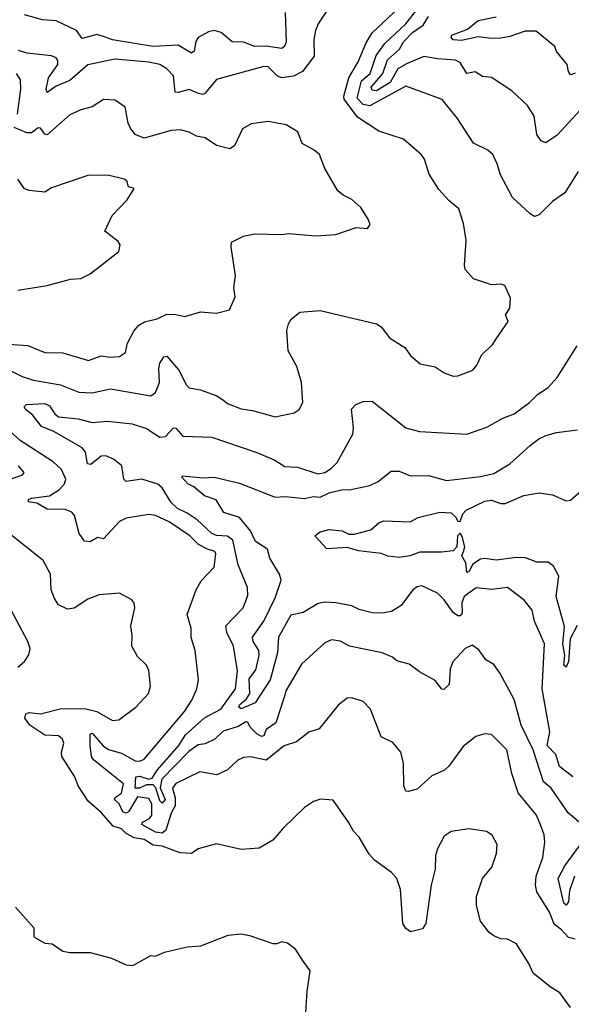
# Model space of a CAD drawing. Extents: x 1245515 to 1420776, y 606314 to 671314.
# Tile 308 of 385: x 1388513 to 1390958, y 643846 to 648214. Entities that reach past the tile are written whole.
import ezdxf

# ---------------------------------------------------------------- set-up
doc = ezdxf.new("R2010")
doc.units = 0

msp = doc.modelspace()

# ---------------------------------------------------------------- linework, layer by layer
at = {"layer": '0CON10XD'}
for points in [[(1388465, 646660), (1388525, 646630.9), (1388575, 646615.4), (1388694.2, 646594.2), (1388775, 646561.8), (1388835, 646558), (1388915.8, 646575.8), (1389095, 646545.4), (1389115, 646560.5), (1389133.2, 646605), (1389130, 646665), (1389135, 646690.8), (1389152.4, 646717.6), (1389165, 646721.4), (1389218.5, 646658.5), (1389252.8, 646592.7), (1389265, 646581.4), (1389315, 646572.2), (1389386.7, 646545), (1389416.3, 646526.3), (1389435, 646510.6), (1389495, 646487.5), (1389545, 646480.8), (1389645, 646451.4), (1389730.5, 646469.5), (1389752, 646485), (1389767.5, 646515), (1389762.5, 646605), (1389741.4, 646675), (1389702.5, 646745), (1389697.1, 646835), (1389704.2, 646865), (1389716, 646885), (1389755, 646915.8), (1389845, 646924.2), (1390095, 646864.2), (1390115, 646850.8), (1390152.6, 646802.6), (1390219.7, 646759.7), (1390245, 646723.8), (1390287.5, 646687.5), (1390355, 646674.2), (1390395, 646647.5), (1390435, 646632.9), (1390455, 646634.3), (1390521.3, 646658.7), (1390539.4, 646680.6), (1390562.1, 646727.9), (1390608.7, 646771.3), (1390625, 646797.5), (1390678.8, 646875), (1390666.7, 646905), (1390685.8, 646934.2), (1390688.3, 646978.3), (1390663.3, 647035), (1390645, 647040), (1390605, 647037.5), (1390525, 647064.4), (1390488, 647105), (1390484.1, 647124.1), (1390491.5, 647235), (1390480.3, 647310.3), (1390460, 647375), (1390415, 647412), (1390370.2, 647460.2), (1390328.7, 647528.7), (1390307.1, 647595), (1390294.4, 647614.4), (1390215, 647684), (1390105, 647718.9), (1390011, 647781), (1389951.6, 647861.6), (1389950.4, 647875), (1389971.9, 647955), (1390012.8, 648027.2), (1390049.2, 648110.8), (1390075.3, 648155), (1390195, 648267.3)], [(1389895.3, 648284.7), (1389836.2, 648195), (1389824.6, 648165), (1389817.3, 648125), (1389818, 648052), (1389766, 647984), (1389726.2, 647963.8), (1389675, 647955.3), (1389655, 647964.6), (1389615, 648004.4), (1389595, 648005.4), (1389385, 647948.2), (1389335, 647888.1), (1389325, 647882.5), (1389306, 647886), (1389265, 647904.6), (1389215, 647890.9), (1389202.8, 647892.8), (1389194.4, 647965), (1389165.6, 647995), (1389135, 648014.6), (1389085, 648025.3), (1388935, 648038), (1388815, 648014), (1388735, 647943.3), (1388675, 647919.3), (1388635, 647890.8), (1388630, 647905), (1388641.1, 647955), (1388682.5, 648015), (1388683.1, 648033.1), (1388675.6, 648045), (1388654, 648054), (1388545, 648065.2), (1388507.5, 648077.5)], [(1390989.1, 647540.9), (1390930, 647445), (1390875, 647407.1), (1390815, 647348), (1390795, 647340.8), (1390775, 647352), (1390696.7, 647425), (1390644.3, 647525), (1390630, 647575), (1390610.8, 647615), (1390588, 647635), (1390525, 647665.7), (1390453.1, 647775), (1390385, 647860), (1390225, 647919.1), (1390065, 647830.9), (1390035, 647837.2), (1390009.7, 647865), (1390028, 647942), (1390066.8, 647975), (1390092.9, 648055), (1390131.4, 648108.6), (1390224, 648195), (1390295, 648285.6)], [(1389690, 648245), (1389694.3, 648115), (1389687.5, 648095), (1389675, 648086.3), (1389605, 648095.9), (1389554.8, 648094.8), (1389505, 648113.6), (1389454.7, 648114.7), (1389406.4, 648156.4), (1389375, 648166.2), (1389349.9, 648160.1), (1389304.8, 648135.2), (1389293.3, 648116.7), (1389286.1, 648073.9), (1389275, 648064.4), (1389215, 648101.2), (1389104.3, 648094.3), (1388924.3, 648124.3), (1388885, 648138.5), (1388855, 648147.3), (1388789.8, 648129.8), (1388765.3, 648165.2), (1388675, 648208.5), (1388615, 648213.3), (1388535, 648234.8)], [(1391045, 647864.5), (1390895, 647701.9), (1390845, 647667.5), (1390825, 647676), (1390805.6, 647705), (1390793.3, 647785), (1390763.7, 647833.7), (1390695, 647898.8), (1390605, 647957.1), (1390565, 647961.4), (1390531.7, 647981.7), (1390495, 647974.6), (1390465, 648023.5), (1390445, 648033.8), (1390365, 648039.3), (1390305, 648050.9), (1390228.3, 648018.3), (1390189.2, 647995), (1390154.7, 647935), (1390095, 647898.2), (1390075, 647900.5), (1390070.3, 647915), (1390122.2, 647975), (1390143.9, 648036.1), (1390196.7, 648083.3), (1390214.1, 648115.9), (1390253.8, 648156.2), (1390301.1, 648188.9), (1390325, 648228.2)], [(1390975, 647976.4), (1390955, 647969.5), (1390945, 647983.8), (1390939.4, 648015), (1390891.8, 648071.8), (1390884.4, 648095), (1390802.6, 648162.6), (1390752.8, 648162.8), (1390685, 648139.4), (1390645, 648132.4), (1390605, 648130.4), (1390545, 648137.6), (1390471.7, 648121.7), (1390434.4, 648125), (1390425.6, 648135), (1390428.6, 648145), (1390498.1, 648171.9), (1390545, 648210.7), (1390625, 648225.9)], [(1388503, 647795), (1388518.9, 647905), (1388516.2, 647946.2), (1388498.6, 647975)], [(1388465, 646774.8), (1388549.1, 646769.1), (1388625, 646737.5), (1388705, 646736.4), (1388817.7, 646702.3), (1388875, 646722.5), (1388915, 646716.7), (1388955, 646720), (1388982.1, 646737.9), (1388991.7, 646778.3), (1389018.5, 646831.5), (1389041.2, 646858.8), (1389066, 646874), (1389122.5, 646887.5), (1389165, 646906.9), (1389205, 646906.7), (1389245, 646897.5), (1389315, 646918.1), (1389385, 646911.4), (1389443.1, 646926.9), (1389468.9, 646985), (1389463.1, 647025), (1389469.7, 647079.7), (1389450.8, 647205), (1389452.7, 647227.3), (1389505, 647254), (1389553.9, 647263.9), (1389675, 647261.2), (1389705, 647266), (1389825.8, 647254.2), (1389915, 647261.2), (1390005, 647292.5), (1390055, 647287.5), (1390066.7, 647305), (1390058.3, 647328.3), (1390025, 647380), (1389985, 647416.2), (1389946.7, 647435), (1389924, 647455), (1389865, 647553.3), (1389842.5, 647615), (1389818.8, 647635), (1389765, 647663.8), (1389745.6, 647715.6), (1389695, 647747.5), (1389615, 647761.4), (1389538.8, 647751.2), (1389500.9, 647729.1), (1389465.8, 647654.2), (1389445, 647641.2), (1389385, 647655.8), (1389335, 647689.4), (1389296.6, 647696.6), (1389265, 647714.4), (1389224.5, 647724.5), (1389185, 647722.5), (1389065, 647687.8), (1389025, 647704.4), (1389005, 647732), (1388994.5, 647755), (1388981.2, 647825), (1388936.6, 647856.6), (1388885, 647860), (1388835, 647827.5), (1388783.9, 647813.9), (1388735, 647791.1), (1388635, 647703.6), (1388625, 647706.5), (1388605, 647731.9), (1388595, 647734.3), (1388565, 647711.8), (1388545, 647711.8), (1388489.2, 647735)], [(1388505, 647014.3), (1388635, 647034.3), (1388737.8, 647062.2), (1388785, 647065.7), (1388825, 647086), (1388953.3, 647185), (1388958.8, 647215), (1388950.5, 647230.5), (1388890, 647275), (1388923.8, 647345), (1388990, 647415), (1389020, 647465), (1388995, 647472.5), (1388988.3, 647498.3), (1388977, 647507), (1388903.3, 647523.3), (1388815, 647522.9), (1388655, 647467.1), (1388625, 647449.2), (1388555.7, 647455.7), (1388535, 647464), (1388505, 647506.7)], [(1391003.1, 644645), (1390943.5, 644695), (1390869.1, 644805), (1390835, 644833.8), (1390788.5, 644975), (1390736.1, 645085), (1390705, 645198), (1390643.2, 645313.2), (1390614.2, 645354.2), (1390578.8, 645375), (1390548.3, 645418.3), (1390519.2, 645439.2), (1390487.1, 645425), (1390433.3, 645365), (1390420.6, 645335), (1390416.3, 645265), (1390393.3, 645243.3), (1390384.6, 645244.6), (1390355, 645283.1), (1390285, 645320.8), (1390240, 645355), (1390185, 645369.2), (1390165, 645385.7), (1390120, 645405), (1389975, 645435.5), (1389935, 645457.3), (1389895, 645462.5), (1389865, 645450), (1389762.2, 645355), (1389692.7, 645237.3), (1389687.8, 645217.8), (1389648.1, 645095), (1389606, 645065), (1389595, 645037.1), (1389585, 645034.9), (1389565, 645045.7), (1389535.2, 645075), (1389525, 645098.5), (1389515, 645099.7), (1389481.8, 645078.2), (1389415, 645057.2), (1389377.8, 645022.2), (1389335, 645001.3), (1389305, 644997.4), (1389262.6, 644967.4), (1389144, 644845), (1389136.4, 644806.4), (1389157.9, 644755), (1389145, 644737.9), (1389135, 644748.5), (1389117.2, 644807.2), (1389105, 644819.8), (1389075, 644820.3), (1389045, 644805.7), (1389024.7, 644805), (1389028.2, 644855), (1389045, 644859), (1389085, 644844.7), (1389100.2, 644849.8), (1389122.8, 644885), (1389218.9, 644995), (1389248.6, 645041.4), (1389332.2, 645117.8), (1389404.2, 645155.8), (1389469.1, 645245), (1389477.9, 645325), (1389461.6, 645435), (1389431.5, 645495), (1389427.5, 645525), (1389503.8, 645605), (1389525, 645660), (1389523.2, 645695), (1389482.2, 645795), (1389457.8, 645905), (1389435, 645923.2), (1389385, 645926.3), (1389365, 645934.4), (1389300.3, 645995), (1389255.5, 646025.5), (1389212.8, 646045), (1389185, 646072.8), (1389145, 646136.7), (1389125, 646153.5), (1389054.2, 646175.8), (1388985, 646165.7), (1388974.5, 646175), (1388966.7, 646235), (1388929.6, 646265), (1388895, 646279.3), (1388875, 646278.2), (1388828.9, 646241.1), (1388813.4, 646243.4), (1388805.2, 646295), (1388790.4, 646315), (1388665, 646387.5), (1388609.7, 646409.7), (1388570.5, 646460.5), (1388538.6, 646485), (1388533.1, 646496.9), (1388542.8, 646507.2), (1388625, 646511.1), (1388645, 646500.4), (1388668.6, 646465), (1388685, 646452.7), (1388773, 646443), (1388835, 646426.6), (1388902.6, 646432.6), (1389011.5, 646421.5), (1389075, 646400.9), (1389135, 646361.2), (1389159.4, 646365), (1389195, 646403.3), (1389205, 646401.5), (1389236, 646366), (1389365, 646361.8), (1389565, 646294), (1389641.1, 646261.1), (1389688, 646232), (1389745, 646228.2), (1389835, 646198.8), (1389865, 646205.4), (1389895, 646223.8), (1389920.4, 646249.6), (1389989.5, 646375), (1389993, 646403), (1389984.2, 646485.8), (1390002.7, 646507.3), (1390035, 646520), (1390075, 646521.4), (1390225, 646404), (1390285, 646387.1), (1390494.3, 646375.7), (1390583.9, 646406.1), (1390655, 646446.2), (1390705, 646465.8), (1390772.5, 646515), (1390808.8, 646551.2), (1390855, 646581.9), (1390895, 646627.1), (1390983.3, 646766.7)], [(1390975, 644135.6), (1390945, 644142.2), (1390915, 644177.3), (1390882.3, 644202.3), (1390862.1, 644255), (1390804.6, 644345), (1390799.6, 644375), (1390802.9, 644415), (1390831.7, 644498.3), (1390840.4, 644565), (1390837.8, 644597.7), (1390822.1, 644642.1), (1390803.3, 644685), (1390722.2, 644785), (1390695, 644870), (1390671.8, 644975), (1390605, 645043.5), (1390575, 645046.7), (1390535, 645034.4), (1390479.4, 644990.6), (1390415, 644902), (1390396, 644885), (1390340.3, 644859.7), (1390275, 644800), (1390235, 644790), (1390225, 644792.5), (1390215.8, 644815.8), (1390213.6, 644915), (1390202.5, 644965), (1390167.3, 645007.3), (1390115, 645033.3), (1390067.5, 645155), (1390035, 645188.9), (1389985, 645205.6), (1389965, 645204.3), (1389925, 645172.9), (1389841.3, 645068.7), (1389795, 645052.9), (1389739.7, 645010.3), (1389685, 644993.3), (1389605, 644930), (1389536.5, 644943.5), (1389505, 644941.1), (1389480.5, 644929.5), (1389435, 644887.1), (1389395, 644867.1), (1389385, 644864.2), (1389311.9, 644878.1), (1389205, 644825.5), (1389190.6, 644805), (1389202.7, 644762.7), (1389203, 644727), (1389185, 644694), (1389161.7, 644618.3), (1389145, 644604.9), (1389115, 644609.6), (1389054.6, 644644.6), (1389057.3, 644655), (1389089, 644671), (1389098.8, 644685), (1389099.4, 644735), (1389085, 644760), (1389035, 644766.2), (1388995, 644699.7), (1388985, 644694.3), (1388969.8, 644699.8), (1388954.9, 644734.9), (1388933.6, 644755), (1388938.1, 644765), (1388965, 644782.4), (1388974, 644825), (1388840.8, 644930.8), (1388832.2, 644945), (1388826.2, 644995), (1388826, 645044), (1388835, 645048.5), (1388883.4, 644993.4), (1388906.9, 644976.9), (1388965, 644959.8), (1389025, 644927), (1389045.7, 644924.3), (1389065, 644933.1), (1389243.1, 645145), (1389276.9, 645195), (1389298.8, 645245), (1389305.4, 645285.4), (1389290.6, 645415), (1389273.4, 645473.4), (1389272.9, 645515), (1389255.6, 645575), (1389295.6, 645685), (1389316.9, 645725), (1389374.6, 645785.4), (1389383.1, 645845), (1389378, 645855), (1389345, 645864.6), (1389305.6, 645885.6), (1389267.3, 645925), (1389176.5, 645986.5), (1389115, 646014.4), (1389085, 646018.2), (1388985, 646002), (1388955, 645987.5), (1388885, 645911.1), (1388857.5, 645917.5), (1388825, 645897.8), (1388800, 645900), (1388776.7, 645935), (1388756.7, 646015), (1388745, 646029.4), (1388715, 646040.8), (1388635, 646042.5), (1388589.5, 646069.5), (1388552, 646075), (1388552.5, 646085), (1388565, 646091.4), (1388645, 646102.3), (1388690.3, 646129.7), (1388712.4, 646155), (1388718.2, 646175), (1388698.4, 646218.4), (1388662.3, 646252.3), (1388515, 646347.3), (1388437.5, 646417.5)], [(1390965.1, 644855.1), (1390905, 644900.7), (1390889.7, 644955), (1390850.5, 644995), (1390862.4, 645055), (1390829.3, 645245), (1390838.5, 645445), (1390795, 645546.2), (1390784.4, 645595), (1390749.1, 645639.1), (1390674.6, 645694.6), (1390605, 645686.5), (1390535.9, 645694.1), (1390483.5, 645655), (1390473.3, 645626.7), (1390475, 645580.6), (1390465, 645568.9), (1390455, 645569.3), (1390433.8, 645583.8), (1390395, 645640.5), (1390365, 645670), (1390295, 645701.9), (1390275, 645698.1), (1390255.7, 645685), (1390204.7, 645615.3), (1390161.2, 645588.8), (1390119.3, 645580.7), (1390075, 645583.5), (1390018.2, 645598.2), (1389985, 645613.6), (1389915, 645627.5), (1389865, 645630), (1389835.5, 645624.5), (1389770, 645585), (1389715, 645573.1), (1389659.8, 645475), (1389655.5, 645405), (1389624, 645285), (1389557, 645183), (1389495, 645157.3), (1389485, 645163.8), (1389487.9, 645175), (1389518.8, 645201.2), (1389533.2, 645225), (1389529.9, 645290.1), (1389559.6, 645330.4), (1389574.2, 645394.2), (1389572.9, 645415), (1389548, 645455), (1389544.5, 645475), (1389595, 645545.9), (1389645, 645649.4), (1389672.8, 645727.2), (1389664.6, 645754.6), (1389622.3, 645825), (1389611.5, 645865), (1389558.8, 645898.8), (1389536.9, 645946.9), (1389487.1, 646005), (1389417.8, 646027.8), (1389383.4, 646083.4), (1389331.7, 646101.7), (1389285, 646141.5), (1389258.2, 646155), (1389232.5, 646185), (1389235, 646190), (1389325, 646180.9), (1389375, 646184.4), (1389488.1, 646158.1), (1389645, 646095.7), (1389690.7, 646099.3), (1389775, 646090.4), (1389815, 646099.4), (1389845, 646095.5), (1389885, 646114.5), (1389945, 646130.5), (1389975, 646128.2), (1390065, 646147.9), (1390102, 646165), (1390159.2, 646210.8), (1390195, 646211.1), (1390245, 646190.7), (1390325, 646192.5), (1390405, 646169.6), (1390555, 646188.2), (1390615, 646201.5), (1390685.8, 646244.2), (1390775, 646325.5), (1390814.2, 646355), (1390845, 646369.6), (1390893, 646383), (1390985, 646394)], [(1388355, 646134.3), (1388525.5, 646194.5), (1388533.3, 646205), (1388508, 646235)], [(1390665, 646068), (1390747, 646103), (1390815, 646115.6), (1390875, 646105.7), (1390935, 646079.1), (1390955, 646082.5), (1391002.5, 646125)], [(1390983.4, 645526.6), (1390952.5, 645467.5), (1390945, 645367.5), (1390935, 645341.4), (1390925, 645350), (1390929.6, 645395), (1390920, 645445), (1390928, 645522), (1390890.5, 645655), (1390902.2, 645745), (1390879.6, 645789.6), (1390855, 645807.2), (1390805, 645808.1), (1390755, 645827), (1390715, 645827.7), (1390625, 645816.2), (1390575, 645824.2), (1390555, 645820.5), (1390521.3, 645798.7), (1390505, 645767.1), (1390495, 645762), (1390491.2, 645805), (1390473.2, 645835), (1390479.5, 645855), (1390485.5, 645875), (1390475, 645921.2), (1390465, 645936.2), (1390453.8, 645925), (1390450, 645875), (1390435, 645858), (1390382.1, 645852.1), (1390287.4, 645852.6), (1390242.5, 645835), (1390195, 645828), (1390145, 645834.4), (1390115, 645846.2), (1390015, 645858), (1389965, 645871.9), (1389875, 645866.2), (1389821.2, 645925), (1389845, 645942.5), (1389885, 645952), (1389943.1, 645946.9), (1389971.7, 645931.7), (1389995, 645932), (1390069.3, 645950.7), (1390105, 645982), (1390125, 645990.8), (1390243.9, 645986.1), (1390280, 646005), (1390375, 646030), (1390425, 646025.8), (1390445, 646008.8), (1390455, 645990), (1390465, 645987.5), (1390477.8, 646022.2), (1390491.5, 646038.5), (1390575, 646077.6), (1390605, 646082.9), (1390645, 646068.4), (1390665, 646068)], [(1390955, 643832), (1390907.1, 643897.1), (1390865, 643923.3), (1390788.8, 643985), (1390770.8, 644025), (1390715, 644114.4), (1390675, 644135.6), (1390645, 644137.5), (1390615, 644150.8), (1390594.6, 644164.6), (1390555.6, 644215), (1390537.5, 644285), (1390538.2, 644325), (1390564.4, 644405), (1390605.5, 644454.5), (1390626.9, 644515), (1390630, 644555), (1390606.8, 644596.8), (1390582.7, 644612.7), (1390504.1, 644624.1), (1390425, 644613.3), (1390395, 644592.5), (1390365, 644536.7), (1390355.8, 644505.8), (1390354.5, 644445.5), (1390336.4, 644375), (1390313.8, 644205), (1390298.3, 644181.7), (1390245, 644167.5), (1390225, 644182.5), (1390212, 644205), (1390200.4, 644355), (1390184.1, 644404.1), (1390161.7, 644431.7), (1390085.6, 644485.6), (1390062.9, 644512.9), (1390018, 644588), (1389992, 644615), (1389970.8, 644655), (1389902.3, 644752.3), (1389845.9, 644755.9), (1389815, 644745.8), (1389775, 644719.2), (1389681.7, 644628.3), (1389635.6, 644574.4), (1389575, 644539.4), (1389495, 644533.1), (1389385, 644558), (1389305, 644535.8), (1389274.2, 644515.8), (1389225, 644517.8), (1389145, 644547.7), (1389105, 644552.9), (1389065, 644577.3), (1389020, 644585), (1388985, 644604.4), (1388965, 644624.3), (1388927.2, 644637.2), (1388875, 644697.5), (1388817.2, 644747.2), (1388772.5, 644815), (1388757.5, 644855), (1388700, 644945), (1388698, 644965), (1388708.9, 645005), (1388702.7, 645022.7), (1388685, 645036.7), (1388625, 645040.3), (1388557.8, 645085), (1388535.6, 645115), (1388540.8, 645135), (1388555, 645140.5), (1388605, 645135.3), (1388693.3, 645156.7), (1388800.8, 645159.2), (1388855.6, 645145.6), (1388925, 645105.6), (1388952.1, 645107.9), (1389027.5, 645165), (1389084.2, 645225), (1389092.7, 645257.3), (1389086.4, 645326.4), (1389075, 645350.8), (1389035, 645389.2), (1389009.6, 645435), (1389012.2, 645482.2), (1389006.5, 645525), (1389024, 645605), (1389021.2, 645625), (1389010.7, 645640.7), (1388955, 645670), (1388865, 645662.9), (1388815, 645643.3), (1388755, 645603.8), (1388725, 645599.2), (1388685, 645618.6), (1388666.9, 645646.9), (1388652.5, 645685), (1388649.5, 645755), (1388616.9, 645815), (1388465, 645936.4)], [(1388505, 645342), (1388535, 645366.7), (1388554.1, 645395.9), (1388559.2, 645425), (1388550, 645455), (1388458.6, 645625)], [(1390972.7, 644415), (1390949.6, 644350.4), (1390945, 644301.2), (1390935, 644286.3), (1390924.7, 644294.8), (1390899.9, 644405), (1390929, 644461), (1391006.7, 644565)], [(1388495, 644277.5), (1388576.7, 644185), (1388576.7, 644145), (1388625, 644118), (1388657.5, 644115), (1388705, 644082), (1388735, 644076), (1388825, 644076), (1388920.5, 644050.5), (1388985, 644021.2), (1389015, 644018.8), (1389095, 644063.3), (1389115, 644060), (1389155, 644077.5), (1389255, 644101.2), (1389316.2, 644106.2), (1389437.6, 644152.4), (1389495, 644158.5), (1389531.7, 644151.7), (1389635, 644115.8), (1389654.2, 644115.8), (1389675, 644125.7), (1389699.5, 644119.5), (1389731.2, 644095), (1389768, 644038), (1389799.2, 643995), (1389786, 643905), (1389772.1, 643692.1)]]:
    msp.add_lwpolyline(points, dxfattribs=at)

doc.saveas('drawing.dxf')
